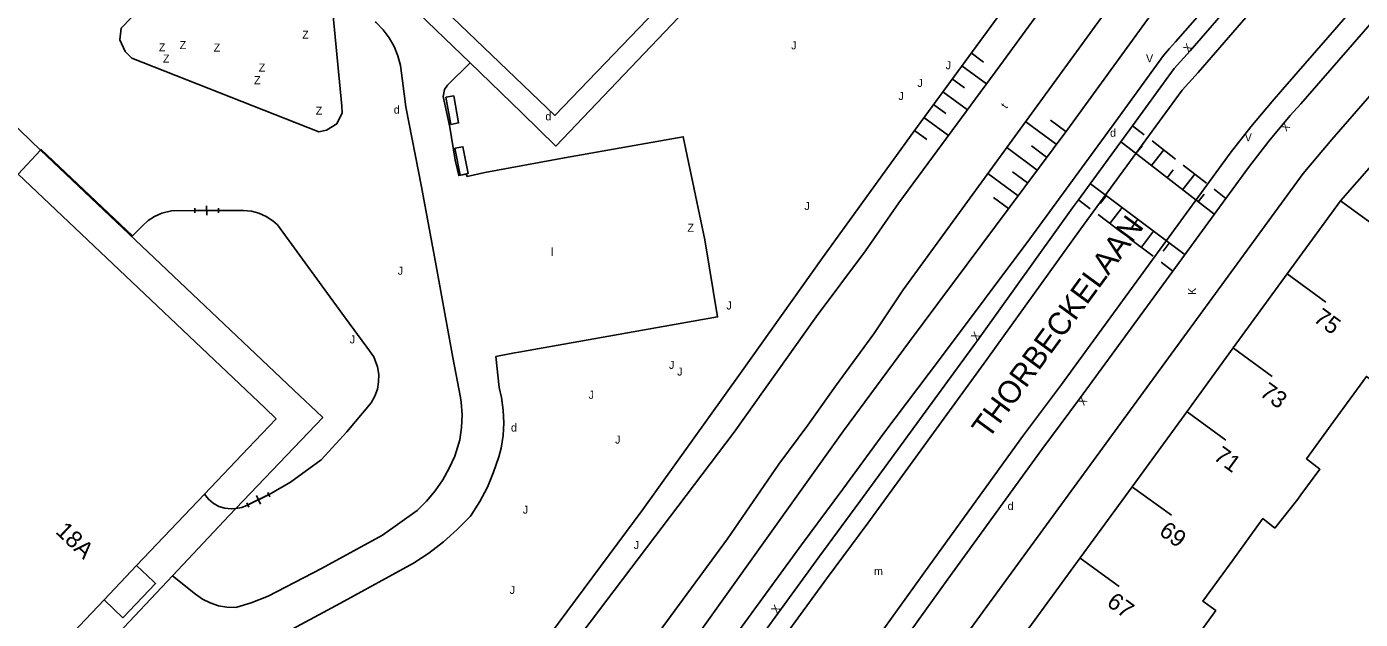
# Model space of a CAD drawing. Extents: x 134999 to 136502, y 457398 to 459002.
# Drawn here: x 135210.9 to 135294.2, y 457632.9 to 457669.9 of the extents above; entities that cross this region are included whole.
import ezdxf

# ---------------------------------------------------------------- set-up
doc = ezdxf.new("R2010")
doc.units = 0
for name, color, linetype in [('RI_DGTB_15', 7, 'Continuous'), ('RI_DGTB_18', 7, 'Continuous'), ('RI_DGTB_2', 7, 'Continuous'), ('RI_DGTB_29', 7, 'Continuous'), ('RI_DGTB_30', 7, 'Continuous'), ('RI_DGTB_31', 7, 'Continuous'), ('RI_DGTB_32', 7, 'Continuous'), ('RI_DGTB_35', 7, 'Continuous'), ('RI_DGTB_36', 7, 'Continuous'), ('RI_DGTB_37', 7, 'Continuous'), ('RI_DGTB_4', 7, 'Continuous'), ('RI_DGTB_43', 7, 'Continuous'), ('RI_DGTB_48', 7, 'Continuous'), ('RI_DGTB_5', 7, 'Continuous'), ('RI_DGTB_53', 7, 'Continuous'), ('RI_DGTB_54', 7, 'Continuous'), ('RI_DGTB_55', 7, 'Continuous'), ('RI_DGTB_58', 7, 'Continuous'), ('RI_DGTB_7', 7, 'Continuous')]:
    doc.layers.add(name, color=color, linetype=linetype)

msp = doc.modelspace()

# ---------------------------------------------------------------- linework, layer by layer
at = {"layer": 'RI_DGTB_15'}
for p, q in [((135292.958, 457659.017), (135295.383, 457657.25)), ((135289.608, 457654.454), (135292.033, 457652.687)), ((135286.261, 457649.818), (135288.686, 457648.051)), ((135283.366, 457645.826), (135285.791, 457644.059)), ((135279.96, 457641.136), (135282.385, 457639.369)), ((135276.692, 457636.697), (135279.117, 457634.93))]:
    msp.add_line(p, q, dxfattribs=at)
at = {"layer": 'RI_DGTB_18'}
for p, q in [((135269.879, 457668.255), (135270.649, 457667.691)), ((135269.288, 457667.448), (135270.828, 457666.32)), ((135268.698, 457666.641), (135269.468, 457666.077)), ((135268.107, 457665.834), (135269.647, 457664.706)), ((135267.516, 457665.027), (135268.286, 457664.463)), ((135266.926, 457664.22), (135268.459, 457663.098)), ((135275.186, 457662.548), (135273.29, 457663.95)), ((135275.78, 457663.352), (135274.833, 457664.053)), ((135266.335, 457663.413), (135267.105, 457662.849)), ((135273.996, 457660.94), (135272.101, 457662.342)), ((135274.591, 457661.744), (135273.643, 457662.445)), ((135272.807, 457659.332), (135270.918, 457660.73)), ((135273.401, 457660.136), (135272.454, 457660.837)), ((135272.212, 457658.528), (135271.264, 457659.229))]:
    msp.add_line(p, q, dxfattribs=at)
for points in [[(135282.891, 457679.884), (135283.483, 457679.481), (135284.081, 457678.978), (135284.625, 457678.416), (135284.715, 457678.005), (135284.793, 457677.347), (135284.79, 457676.685), (135284.708, 457676.028), (135284.548, 457675.386), (135284.311, 457674.767), (135284.001, 457674.182), (135280.887, 457670.34), (135275.917, 457663.501), (135266.032, 457650.232), (135261.897, 457644.646), (135250.332, 457628.456), (135245.877, 457622.542), (135242.012, 457617.331), (135224.262, 457593.174), (135222.885, 457594.053)], [(135273.385, 457673.051), (135266.292, 457663.355), (135260.581, 457655.457), (135255.47, 457648.257), (135249.366, 457639.74), (135243.042, 457631.228), (135239.621, 457626.587), (135237.079, 457623.091)]]:
    msp.add_lwpolyline(points, dxfattribs=at)
at = {"layer": 'RI_DGTB_2'}
for points in [[(135226.442, 457645.405), (135225.736, 457646.074), (135210.329, 457660.69)], [(135221.971, 457640.688), (135224.709, 457643.57), (135226.442, 457645.405)], [(135217.732, 457636.224), (135221.971, 457640.688)], [(135215.696, 457634.08), (135217.732, 457636.224)], [(135208.793, 457626.791), (135209.508, 457627.545), (135215.696, 457634.08)]]:
    msp.add_lwpolyline(points, dxfattribs=at)
at = {"layer": 'RI_DGTB_31'}
for p, q in [((135279.957, 457663.705), (135280.686, 457663.138)), ((135279.198, 457662.728), (135285.033, 457658.195)), ((135280.171, 457661.973), (135280.55, 457662.461)), ((135281.143, 457661.217), (135281.902, 457662.194)), ((135281.173, 457662.761), (135282.631, 457661.627)), ((135283.118, 457661.25), (135284.576, 457660.116)), ((135282.116, 457660.462), (135282.495, 457660.95)), ((135283.088, 457659.706), (135283.847, 457660.683)), ((135283.235, 457655.637), (135277.338, 457660.087)), ((135285.063, 457659.739), (135285.792, 457659.172)), ((135277.317, 457658.526), (135276.58, 457659.082)), ((135278.321, 457659.345), (135277.942, 457658.843)), ((135284.061, 457658.951), (135284.44, 457659.439)), ((135279.283, 457657.042), (135277.809, 457658.155)), ((135279.304, 457658.604), (135278.546, 457657.599)), ((135280.287, 457657.862), (135279.908, 457657.359)), ((135281.27, 457657.12), (135280.511, 457656.115)), ((135281.248, 457655.559), (135279.774, 457656.672)), ((135282.253, 457656.379), (135281.873, 457655.876)), ((135282.477, 457654.632), (135281.74, 457655.188))]:
    msp.add_line(p, q, dxfattribs=at)
at = {"layer": 'RI_DGTB_32'}
for points in [[(135237.051, 457665.487), (135237.355, 457663.792), (135237.847, 457663.88), (135237.543, 457665.575), (135237.051, 457665.487)], [(135237.625, 457662.3), (135237.947, 457660.624), (135238.438, 457660.719), (135238.116, 457662.395), (135237.625, 457662.3)]]:
    msp.add_lwpolyline(points, dxfattribs=at)
at = {"layer": 'RI_DGTB_4'}
for p, q in [((135296.456, 457663.037), (135292.949, 457659.016)), ((135292.949, 457659.016), (135289.618, 457654.447)), ((135289.618, 457654.447), (135286.25, 457649.826)), ((135286.25, 457649.826), (135283.346, 457645.841)), ((135283.346, 457645.841), (135279.931, 457641.157)), ((135279.931, 457641.157), (135276.685, 457636.702)), ((135276.685, 457636.702), (135273.483, 457632.311))]:
    msp.add_line(p, q, dxfattribs=at)
at = {"layer": 'RI_DGTB_48'}
for p, q in [((135219.908, 457658.387), (135221.371, 457658.407)), ((135221.371, 457658.407), (135222.843, 457658.415)), ((135221.374, 457658.26), (135221.372, 457658.554)), ((135221.373, 457658.407), (135222.843, 457658.415)), ((135222.11, 457658.117), (135222.106, 457658.705)), ((135222.844, 457658.268), (135222.842, 457658.562)), ((135222.843, 457658.415), (135224.404, 457658.411)), ((135232.555, 457649.269), (135232.118, 457649.866)), ((135224.659, 457640.006), (135226.008, 457640.662)), ((135224.682, 457640.017), (135226.002, 457640.659)), ((135225.471, 457640.074), (135225.214, 457640.602)), ((135226.066, 457640.527), (135225.938, 457640.792)), ((135224.746, 457639.885), (135224.618, 457640.149))]:
    msp.add_line(p, q, dxfattribs=at)
for points in [[(135210.329, 457660.69), (135211.735, 457662.19)], [(135211.735, 457662.19), (135211.769, 457662.226), (135217.486, 457656.83), (135218.093, 457657.454)], [(135218.093, 457657.454), (135218.45, 457657.78), (135218.857, 457658.044), (135219.301, 457658.236), (135219.908, 457658.387)], [(135224.404, 457658.411), (135224.904, 457658.365), (135225.378, 457658.242), (135225.826, 457658.042), (135226.236, 457657.773), (135226.534, 457657.507)], [(135226.534, 457657.507), (135230.722, 457651.775), (135232.118, 457649.866)], [(135232.384, 457646.392), (135232.617, 457646.803), (135232.775, 457647.244), (135232.856, 457647.706), (135232.857, 457648.174), (135232.779, 457648.636), (135232.555, 457649.269)], [(135226.008, 457640.662), (135227.343, 457641.444), (135229.262, 457642.828), (135230.869, 457644.581), (135232.384, 457646.392)], [(135221.971, 457640.688), (135222.218, 457640.375), (135222.522, 457640.118), (135222.871, 457639.927), (135223.252, 457639.809), (135223.648, 457639.77), (135223.922, 457639.789)], [(135223.922, 457639.789), (135223.94, 457639.792)], [(135223.94, 457639.792), (135224.309, 457639.862), (135224.659, 457640.006)]]:
    msp.add_lwpolyline(points, dxfattribs=at)
at = {"layer": 'RI_DGTB_5'}
msp.add_line((135288.84, 457638.574), (135290.275, 457640.386), dxfattribs=at)
for points in [[(135292.536, 457645.245), (135294.572, 457648.045), (135295.441, 457647.401), (135296.776, 457649.231)], [(135292.536, 457645.245), (135290.83, 457642.899), (135291.661, 457642.241), (135290.471, 457640.649)], [(135290.275, 457640.386), (135290.471, 457640.649)], [(135286.22, 457636.575), (135288.108, 457639.161), (135288.84, 457638.574)], [(135286.22, 457636.575), (135284.346, 457634.009), (135285.161, 457633.411), (135283.783, 457631.53)]]:
    msp.add_lwpolyline(points, dxfattribs=at)
at = {"layer": 'RI_DGTB_53'}
for p, q in [((135241.34, 457649.514), (135241.609, 457649.571)), ((135237.973, 457646.737), (135237.495, 457649.228))]:
    msp.add_line(p, q, dxfattribs=at)
for points in [[(135241.778, 457664.541), (135243.926, 457662.434), (135252.424, 457671.339), (135252.683, 457671.063), (135256.794, 457675.351), (135256.517, 457675.616), (135264.031, 457683.473)], [(135229.762, 457672.231), (135229.873, 457672.033), (135229.897, 457671.888), (135230.563, 457664.923), (135230.573, 457664.508), (135230.24, 457663.827), (135229.592, 457663.429), (135229.121, 457663.336), (135217.439, 457667.922), (135217.014, 457668.343), (135216.678, 457669.07), (135216.778, 457669.799), (135218.669, 457671.78), (135222.893, 457676.159), (135223.413, 457676.349)], [(135231.071, 457674.873), (135238.565, 457667.641)], [(135201.498, 457671.883), (135205.388, 457668.228), (135210.448, 457663.41), (135211.735, 457662.19)], [(135234.341, 457666.516), (135234.214, 457667.477), (135234.054, 457668.083), (135233.818, 457668.662), (135233.51, 457669.207), (135233.135, 457669.709), (135232.7, 457670.158), (135232.647, 457670.205)], [(135239.492, 457660.786), (135238.382, 457660.546), (135238.333, 457660.693), (135237.861, 457660.592), (135237.642, 457661.55), (135237.297, 457663.627), (135236.88, 457665.526), (135236.977, 457665.982), (135237.157, 457666.247), (135238.565, 457667.641)], [(135238.565, 457667.641), (135241.778, 457664.541)], [(135237.495, 457649.228), (135236.457, 457654.949), (135235.528, 457659.882), (135234.551, 457664.893), (135234.341, 457666.516)], [(135241.609, 457649.571), (135254.026, 457651.759), (135253.227, 457656.585), (135251.888, 457663.025), (135244.461, 457661.708), (135239.492, 457660.786)], [(135211.735, 457662.19), (135227.932, 457646.843)], [(135240.379, 457647.349), (135240.186, 457649.284), (135241.34, 457649.514)], [(135240.506, 457643.57), (135240.631, 457644.355), (135240.676, 457645.149), (135240.641, 457645.944), (135240.527, 457646.731), (135240.379, 457647.349)], [(135223.94, 457639.792), (135229.363, 457645.489), (135228.961, 457645.875), (135227.932, 457646.843)], [(135237.923, 457644.084), (135238.033, 457644.861), (135238.064, 457645.646), (135238.014, 457646.429), (135237.973, 457646.737)], [(135235.256, 457639.661), (135235.853, 457640.247), (135236.391, 457640.887), (135236.865, 457641.575), (135237.271, 457642.305), (135237.606, 457643.071), (135237.866, 457643.866), (135237.923, 457644.084)], [(135238.643, 457639.377), (135239.179, 457640.234), (135239.646, 457641.132), (135240.041, 457642.063), (135240.361, 457643.022), (135240.506, 457643.57)], [(135219.981, 457635.584), (135223.525, 457639.356), (135223.94, 457639.792)], [(135223.986, 457633.619), (135224.897, 457633.909), (135225.945, 457634.308), (135229.292, 457636.054), (135233.098, 457638.122), (135235.256, 457639.661)], [(135235.028, 457636.368), (135235.988, 457637.007), (135236.902, 457637.711), (135237.765, 457638.476), (135238.572, 457639.3), (135238.643, 457639.377)], [(135226.643, 457631.81), (135230.462, 457633.882), (135235.028, 457636.368)], [(135216.238, 457631.638), (135219.981, 457635.584)], [(135219.981, 457635.584), (135221.41, 457634.448)], [(135221.41, 457634.448), (135221.85, 457634.136), (135222.331, 457633.891), (135222.842, 457633.721), (135223.374, 457633.628), (135223.913, 457633.615), (135223.986, 457633.619)]]:
    msp.add_lwpolyline(points, dxfattribs=at)
at = {"layer": 'RI_DGTB_54'}
for points in [[(135225.859, 457592.087), (135229.093, 457596.234), (135237.631, 457607.935), (135241.478, 457613.178), (135245.725, 457618.923), (135249.918, 457624.708), (135250.744, 457625.814), (135259.283, 457637.533), (135261.865, 457641.002), (135264.418, 457644.492), (135267.969, 457649.188), (135273.531, 457656.651), (135279.029, 457664.161), (135281.898, 457668.107), (135282.256, 457668.535), (135282.636, 457668.944), (135289.862, 457677.192), (135297.616, 457686.163), (135307.857, 457697.893), (135319.282, 457711.138), (135323.758, 457716.133)], [(135324.42, 457715.48), (135311.855, 457700.931), (135297.939, 457684.983), (135283.559, 457668.38), (135282.566, 457667.276), (135279.957, 457663.705)], [(135325.395, 457714.7), (135312.345, 457699.589), (135298.429, 457683.641), (135284.049, 457667.038), (135283.056, 457665.934), (135276.706, 457657.242), (135270.861, 457649.099), (135263.416, 457638.885), (135260.839, 457635.407), (135251.887, 457623.111), (135247.499, 457617.047), (135241.313, 457608.66)], [(135231.817, 457587.839), (135240.607, 457599.736), (135247.755, 457609.38), (135250.141, 457612.706), (135257.778, 457623.177), (135262.982, 457630.275), (135267.289, 457636.273), (135273.154, 457644.368), (135275.511, 457647.533), (135286.065, 457661.986), (135287.341, 457663.633), (135288.68, 457665.23), (135289.334, 457665.967), (135302.48, 457681.093), (135316.344, 457696.917), (135323.753, 457705.451), (135329.021, 457711.551)], [(135256.725, 457614.333), (135290.608, 457660.715), (135292.406, 457662.843), (135334.042, 457710.706), (135336.325, 457708.754)], [(135285.792, 457659.172), (135287.196, 457661.094), (135288.472, 457662.741), (135289.811, 457664.338), (135290.465, 457665.075), (135303.611, 457680.201), (135317.475, 457696.025), (135324.884, 457704.559), (135329.47, 457709.87)], [(135279.957, 457663.705), (135276.58, 457659.082)], [(135276.58, 457659.082), (135276.216, 457658.584), (135270.371, 457650.441), (135262.926, 457640.227), (135260.349, 457636.749), (135251.397, 457624.453), (135247.009, 457618.389), (135245.466, 457616.314)], [(135282.477, 457654.632), (135285.792, 457659.172)], [(135232.821, 457587.091), (135241.738, 457598.844), (135248.886, 457608.488), (135251.272, 457611.814), (135258.909, 457622.285), (135264.113, 457629.383), (135268.42, 457635.381), (135274.285, 457643.476), (135276.642, 457646.641), (135282.477, 457654.632)]]:
    msp.add_lwpolyline(points, dxfattribs=at)
at = {"layer": 'RI_DGTB_55'}
msp.add_lwpolyline([(135251.728, 457672.558), (135243.862, 457664.358), (135224.627, 457682.809)], dxfattribs=at)
at = {"layer": 'RI_DGTB_58'}
for points in [[(135222.614, 457594.247), (135241.084, 457619.454), (135254.653, 457637.898), (135257.854, 457642.555), (135259.661, 457644.995), (135261.406, 457647.428), (135263.803, 457650.71), (135265.618, 457653.462), (135273.837, 457664.732), (135281.809, 457675.701), (135281.917, 457676.08), (135281.947, 457676.473), (135281.897, 457676.863), (135281.769, 457677.236), (135281.569, 457677.575), (135281.459, 457677.712), (135281.197, 457677.925)], [(135238.111, 457622.191), (135255.058, 457644.561), (135260.188, 457651.761), (135263.264, 457655.89), (135265.351, 457658.882), (135271.674, 457667.46), (135279.405, 457678.082), (135279.532, 457678.209)]]:
    msp.add_lwpolyline(points, dxfattribs=at)
at = {"layer": 'RI_DGTB_7'}
msp.add_lwpolyline([(135215.696, 457634.08), (135216.869, 457632.964), (135218.921, 457635.114), (135218.778, 457635.237), (135217.732, 457636.224)], dxfattribs=at)

# ---------------------------------------------------------------- texts
at = {"layer": 'RI_DGTB_29'}
for p in [(135233.798, 457664.463), (135243.273, 457664.046), (135278.552, 457663.021), (135241.122, 457644.6), (135272.152, 457639.701)]:
    msp.add_text('d', height=0.5, dxfattribs=at).set_placement(p)
at = {"layer": 'RI_DGTB_30'}
for s, height, rotation, p in [('X', 0.5, 49.10515, (135283.439, 457668.241)), ('X', 0.499, 230.35098, (135289.457, 457663.966)), ('K', 0.5, 90, (135283.927, 457653.142)), ('X', 0.5, 53.75059, (135270.224, 457650.24)), ('X', 0.499, 233.93011, (135276.766, 457646.832)), ('X', 0.5, 53.75059, (135257.742, 457633.183))]:
    msp.add_text(s, height=height, rotation=rotation, dxfattribs=at).set_placement(p)
for p in [(135280.799, 457667.67), (135286.965, 457662.738)]:
    msp.add_text('V', height=0.5, dxfattribs=at).set_placement(p)
at = {"layer": 'RI_DGTB_31'}
for p in [(135258.631, 457668.48), (135268.282, 457667.241), (135266.515, 457666.133), (135265.33, 457665.318), (135259.456, 457658.442), (135234.044, 457654.401), (135254.585, 457652.227), (135231.046, 457650.108), (135250.995, 457648.517), (135251.505, 457648.101), (135245.973, 457646.648), (135247.625, 457643.848), (135241.862, 457639.472), (135248.79, 457637.261), (135241.04, 457634.455)]:
    msp.add_text('J', height=0.5, dxfattribs=at).set_placement(p)
at = {"layer": 'RI_DGTB_32'}
for p in [(135228.078, 457669.146), (135219.121, 457668.359), (135220.421, 457668.498), (135222.554, 457668.347), (135219.378, 457667.653), (135225.361, 457667.091), (135225.072, 457666.306), (135228.926, 457664.398), (135252.15, 457657.086)]:
    msp.add_text('Z', height=0.5, dxfattribs=at).set_placement(p)
at = {"layer": 'RI_DGTB_35'}
msp.add_text('18A', height=1.054, rotation=316.4595, dxfattribs=at).set_placement((135212.613, 457638.297))
at = {"layer": 'RI_DGTB_36'}
for s, p in [('75', (135291.193, 457651.533)), ('73', (135287.845, 457646.897)), ('71', (135284.951, 457642.905)), ('69', (135281.545, 457638.215)), ('67', (135278.277, 457633.776))]:
    msp.add_text(s, height=1.054, rotation=323.9125, dxfattribs=at).set_placement(p)
at = {"layer": 'RI_DGTB_37'}
msp.add_text('THORBECKELAAN', height=1.4, rotation=53.78683, dxfattribs=at).set_placement((135270.948, 457644.072))
at = {"layer": 'RI_DGTB_43'}
msp.add_text('t', height=0.5, rotation=54.06379, dxfattribs=at).set_placement((135272.083, 457664.738))
for s, p in [('l', (135243.623, 457655.577)), ('m', (135263.802, 457635.631))]:
    msp.add_text(s, height=0.5, dxfattribs=at).set_placement(p)

doc.saveas('drawing.dxf')
